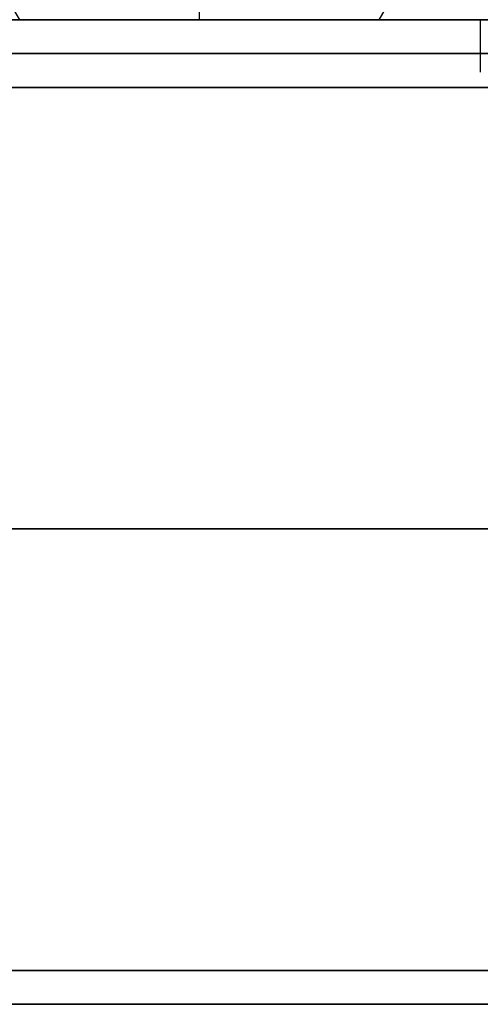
# Model space of a CAD drawing. Header units: millimetres. Extents: x -429 to 422, y -262 to 259.
# Tile 1024 of 1056: x 338 to 345, y 196 to 210. Entities that reach past the tile are written whole.
import ezdxf

# ---------------------------------------------------------------- set-up
doc = ezdxf.new("R2010")
doc.units = ezdxf.units.MM
doc.layers.add('Default', color=7, linetype='Continuous', true_color=0x000000)
doc.layers.add('Screw', color=7, linetype='Continuous', true_color=0xffffff)

msp = doc.modelspace()

# ---------------------------------------------------------------- linework, layer by layer
at = {"layer": 'Default'}
for p, q in [((-427.127, 210.065, 1342.822), (420.873, 210.065, 1342.822)), ((420.873, 210.065, 772.822), (-427.127, 210.065, 772.822)), ((420.873, 210.065, 1057.822), (-427.127, 210.065, 1057.822))]:
    msp.add_line(p, q, dxfattribs=at)
at = {"layer": 'Default', "color": 9, "true_color": 0xbebcba}
msp.add_line((345.009, 210.065, 776.822), (345.009, 209.292, 776.822), dxfattribs=at)
at = {"layer": 'Default'}
for points in [[(-427.127, 209.565, 1343.322), (-3.127, 209.565, 1343.322), (420.873, 209.565, 1343.322)], [(420.873, 209.565, 772.322), (-3.127, 209.565, 772.322), (-427.127, 209.565, 772.322)], [(-427.127, 209.065, 1343.822), (-3.127, 209.065, 1343.822), (420.873, 209.065, 1343.822)], [(420.873, 209.065, 771.822), (-3.127, 209.065, 771.822), (-427.127, 209.065, 771.822)], [(-427.127, 202.565, 1343.822), (-3.127, 202.565, 1343.822), (420.873, 202.565, 1343.822)], [(420.873, 202.565, 771.822), (-3.127, 202.565, 771.822), (-427.127, 202.565, 771.822)], [(-427.127, 196.065, 1343.822), (-3.127, 196.065, 1343.822), (420.873, 196.065, 1343.822)], [(420.873, 196.065, 771.822), (-3.127, 196.065, 771.822), (-427.127, 196.065, 771.822)], [(-427.127, 195.565, 1343.322), (-3.127, 195.565, 1343.322), (420.873, 195.565, 1343.322)], [(420.873, 195.565, 772.322), (-3.127, 195.565, 772.322), (-427.127, 195.565, 772.322)]]:
    msp.add_open_spline(points, degree=2, dxfattribs=at)
at = {"layer": 'Screw', "color": 7, "true_color": 0xffffff}
for p, q in [((338.224, 210.065, 1234.822), (335.915, 214.065, 1234.822)), ((340.873, 210.065, 1237.471), (340.873, 214.065, 1239.78)), ((343.521, 210.065, 1234.822), (345.831, 214.065, 1234.822))]:
    msp.add_line(p, q, dxfattribs=at)
at = {"layer": 'Screw', "color": 7, "true_color": 0xffffff, "extrusion": (0, 1, 0)}
for start, end in [(180, 0), (0, 180)]:
    msp.add_arc((-340.873, 1234.822, 210.065), 2.649, start, end, dxfattribs=at)

doc.saveas('drawing.dxf')
